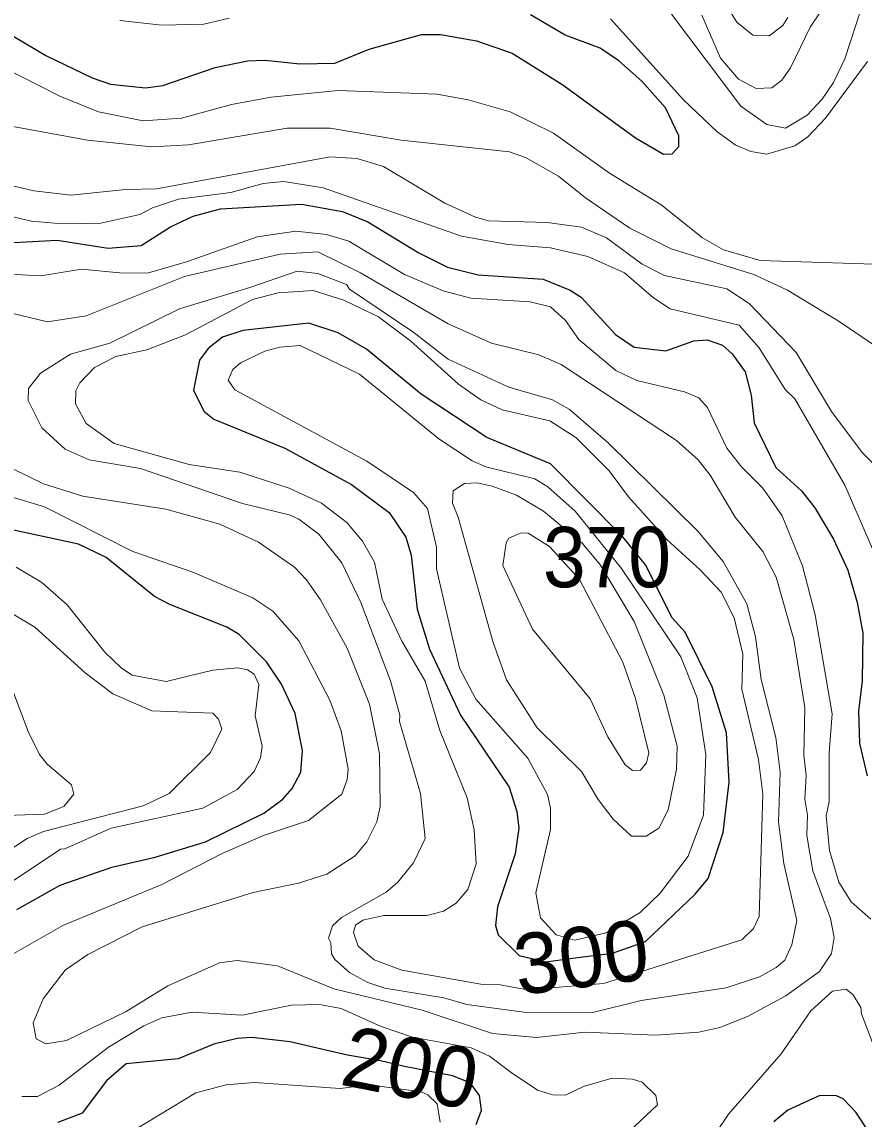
# Model space of a CAD drawing. Extents: x 673.6 to 698.9, y 7012 to 7040.1.
# Drawn here: x 692.02 to 693.135, y 7036.175 to 7037.628 of the extents above; entities that cross this region are included whole.
import ezdxf
from ezdxf.enums import TextEntityAlignment as Align

# ---------------------------------------------------------------- set-up
doc = ezdxf.new("R2010")
doc.units = 0
doc.header["$LTSCALE"] = 0.032
doc.layers.add('1', color=7, linetype='Continuous', lineweight=25)
doc.layers.add('2', color=7, linetype='Continuous', lineweight=13)
doc.layers.add('21', color=7, linetype='Continuous')
doc.layers.add('61', color=7, linetype='Continuous')

msp = doc.modelspace()

# ---------------------------------------------------------------- linework, layer by layer
at = {"layer": '1'}
for points in [[(691.9502, 7037.6441), (692.0517, 7037.5841), (692.1129, 7037.5544), (692.1374, 7037.5461), (692.1834, 7037.541), (692.2065, 7037.5441), (692.276, 7037.5681), (692.3187, 7037.577), (692.3421, 7037.5779), (692.3881, 7037.5729), (692.4342, 7037.5739), (692.4799, 7037.5925), (692.5492, 7037.6116), (692.5743, 7037.6116), (692.6219, 7037.6032), (692.6692, 7037.5869), (692.7363, 7037.5453), (692.8324, 7037.4748), (692.8698, 7037.4533), (692.8809, 7037.4536), (692.89, 7037.4633), (692.89, 7037.4773), (692.8724, 7037.5145), (692.8408, 7037.55), (692.8105, 7037.5768), (692.7856, 7037.5936), (692.7396, 7037.6109), (692.6934, 7037.6377)], [(692.0093, 7037.3364), (692.0668, 7037.3395), (692.1342, 7037.3289), (692.178, 7037.3324), (692.2168, 7037.357), (692.2468, 7037.3713), (692.2827, 7037.3806), (692.3902, 7037.3872), (692.4444, 7037.3772), (692.4782, 7037.3636), (692.5456, 7037.3225), (692.5834, 7037.3036), (692.624, 7037.2935), (692.7103, 7037.2878), (692.7461, 7037.2732), (692.7604, 7037.2639), (692.8059, 7037.2145), (692.8306, 7037.1974), (692.8726, 7037.1926), (692.9099, 7037.2058), (692.9275, 7037.2072), (692.9476, 7037.2001), (692.9607, 7037.1885), (692.978, 7037.1648), (692.9856, 7037.1341), (692.9899, 7037.0972), (693.0183, 7037.0382)], [(693.0183, 7037.0382), (693.0524, 7037.0073), (693.07, 7036.9849), (693.095, 7036.9432), (693.1138, 7036.9021), (693.1262, 7036.8594), (693.1335, 7036.8186), (693.1326, 7036.7557), (693.1278, 7036.7154), (693.1293, 7036.6723), (693.1393, 7036.6297)], [(692.0133, 7036.4526), (692.0706, 7036.4848), (692.1392, 7036.5086), (692.1966, 7036.5218), (692.2629, 7036.5423), (692.3401, 7036.5804), (692.3656, 7036.5989), (692.3779, 7036.613), (692.3892, 7036.6345), (692.3914, 7036.6632), (692.382, 7036.712), (692.3636, 7036.7509), (692.3439, 7036.7807), (692.3076, 7036.8169), (692.2911, 7036.8268), (692.2156, 7036.8565), (692.1957, 7036.8671), (692.1314, 7036.9189), (692.0948, 7036.9366), (692.0049, 7036.9559)], [(692.6215, 7036.1678), (692.6286, 7036.1867), (692.626, 7036.2061), (692.6134, 7036.2228), (692.5904, 7036.2323), (692.5268, 7036.2445), (692.495, 7036.2522), (692.451, 7036.2595), (692.4109, 7036.2689), (692.3751, 7036.2772), (692.3244, 7036.2828), (692.3052, 7036.2818), (692.274, 7036.274), (692.2268, 7036.2548), (692.1582, 7036.2482), (692.132, 7036.2255), (692.0999, 7036.1828), (692.0674, 7036.1702)], [(693.1588, 7036.1319), (693.1244, 7036.1842), (693.1077, 7036.2019), (693.0986, 7036.2055), (693.0765, 7036.2062), (693.0344, 7036.1868), (693.0156, 7036.1714)]]:
    msp.add_lwpolyline(points, dxfattribs=at)
msp.add_lwpolyline([(692.6787, 7036.3918), (692.714, 7036.3831), (692.7558, 7036.389), (692.802, 7036.3946), (692.8456, 7036.41), (692.9118, 7036.4728), (692.9288, 7036.4935), (692.9487, 7036.5544), (692.9568, 7036.6214), (692.9529, 7036.6866), (692.934, 7036.7476), (692.8983, 7036.82), (692.8813, 7036.8389), (692.8459, 7036.9091), (692.8157, 7036.9464), (692.7201, 7037.0429), (692.6355, 7037.0779), (692.5487, 7037.1351), (692.4764, 7037.1947), (692.4387, 7037.2165), (692.3998, 7037.2293), (692.3125, 7037.2196), (692.2857, 7037.211), (692.2666, 7037.1957), (692.2552, 7037.1803), (692.247, 7037.1404), (692.261, 7037.1126), (692.2743, 7037.102), (692.3681, 7037.0636), (692.4563, 7037.0154), (692.5062, 7036.9783), (692.5283, 7036.9459), (692.5353, 7036.9218), (692.5436, 7036.8506), (692.5598, 7036.7976), (692.601, 7036.7101), (692.6651, 7036.6148), (692.6756, 7036.5825), (692.6782, 7036.5605), (692.6734, 7036.5264), (692.6497, 7036.4563), (692.647, 7036.4312), (692.6507, 7036.4189)], close=True, dxfattribs=at)
at = {"layer": '2'}
for points in [[(693.0342, 7037.6345), (693.0278, 7037.6236), (693.0097, 7037.6101), (692.9878, 7037.6109), (692.9666, 7037.6279), (692.9435, 7037.6652)], [(693.1311, 7037.6443), (693.1096, 7037.5795), (693.0948, 7037.5483), (693.0797, 7037.526), (693.0598, 7037.505), (693.0312, 7037.4878), (693.0064, 7037.4927), (692.9719, 7037.5168), (692.8801, 7037.6389)], [(693.1488, 7037.3076), (692.9976, 7037.3125), (692.9491, 7037.3266), (692.9212, 7037.3423), (692.8667, 7037.3862), (692.7981, 7037.4279), (692.7239, 7037.4811), (692.6667, 7037.5095), (692.611, 7037.5254), (692.5693, 7037.5326), (692.4388, 7037.5376), (692.35, 7037.5286), (692.2973, 7037.519), (692.2312, 7037.5008), (692.1803, 7037.4974), (692.1212, 7037.5091), (692.07, 7037.5299), (691.9908, 7037.5703), (691.9257, 7037.5938), (691.884, 7037.605), (691.8019, 7037.6208), (691.7433, 7037.6383)], [(692.1498, 7037.6305), (692.205, 7037.624), (692.2607, 7037.6256), (692.2942, 7037.6336)], [(692.7993, 7037.6327), (692.896, 7037.5252), (692.9403, 7037.4833), (692.9647, 7037.4655), (692.9853, 7037.4566), (693.0067, 7037.4531), (693.0436, 7037.4644), (693.0609, 7037.4764), (693.0842, 7037.501), (693.1398, 7037.576)], [(692.9206, 7037.6375), (692.9453, 7037.5805), (692.9691, 7037.5525), (692.9925, 7037.5402), (693.0133, 7037.541), (693.0262, 7037.5513), (693.0379, 7037.5675), (693.0641, 7037.6213), (693.0785, 7037.6431)], [(691.9835, 7037.4941), (692.1067, 7037.4716), (692.1916, 7037.4629), (692.2406, 7037.4654), (692.3714, 7037.4875), (692.4283, 7037.4875)], [(692.4283, 7037.4875), (692.5222, 7037.4719), (692.6656, 7037.4563), (692.687, 7037.449), (692.7305, 7037.4242), (692.7664, 7037.3952)], [(693.1515, 7037.0396), (693.1326, 7037.0578), (693.0921, 7037.1122), (693.0453, 7037.1903), (692.983, 7037.2556), (692.9534, 7037.2748), (692.8709, 7037.2923), (692.8416, 7037.3074), (692.7943, 7037.3424), (692.7612, 7037.3564), (692.7156, 7037.3625), (692.638, 7037.3651), (692.6208, 7037.3696), (692.5801, 7037.3882), (692.4988, 7037.4371), (692.4634, 7037.4473), (692.428, 7037.4495), (692.1982, 7037.4071), (692.157, 7037.4065), (692.085, 7037.3988), (692.0359, 7037.4045), (691.9773, 7037.4185)], [(692.0059, 7037.3705), (692.0324, 7037.3643), (692.0731, 7037.361), (692.1246, 7037.3618), (692.176, 7037.3733), (692.1927, 7037.3823), (692.2271, 7037.3938), (692.2966, 7037.4026), (692.3395, 7037.4144), (692.367, 7037.4168), (692.4188, 7037.4088), (692.6021, 7037.3445), (692.6637, 7037.3337), (692.72, 7037.329), (692.7694, 7037.3178), (692.8178, 7037.2959), (692.8562, 7037.2629)], [(692.7664, 7037.3952), (692.825, 7037.3554), (692.88, 7037.3279), (692.9891, 7037.2938), (693.0337, 7037.2732), (693.1008, 7037.2324), (693.2102, 7037.1586)], [(692.973, 7037.0391), (692.9536, 7037.0639), (692.9281, 7037.1174), (692.9166, 7037.1305), (692.8973, 7037.1383), (692.8343, 7037.1536), (692.8066, 7037.1667), (692.7575, 7037.2078), (692.7398, 7037.2327), (692.72, 7037.2508), (692.693, 7037.2575), (692.6146, 7037.2624), (692.5779, 7037.272), (692.5266, 7037.2938), (692.453, 7037.3379), (692.4231, 7037.347), (692.3829, 7037.351), (692.3314, 7037.3439), (692.2379, 7037.3106), (692.1876, 7037.2961), (692.154, 7037.2956), (692.0987, 7037.301), (692.045, 7037.292), (691.9964, 7037.2946)], [(692.0071, 7037.037), (692.0484, 7037.0165), (692.1008, 7037.0001), (692.2103, 7036.983), (692.2822, 7036.9632), (692.3334, 7036.9393), (692.381, 7036.9063), (692.397, 7036.8895), (692.4152, 7036.8629), (692.4506, 7036.7989), (692.4802, 7036.7246), (692.4933, 7036.6589), (692.4942, 7036.589), (692.49, 7036.5688), (692.4767, 7036.5422), (692.4611, 7036.5235), (692.4236, 7036.4995), (692.3864, 7036.4873), (692.326, 7036.4752), (692.1791, 7036.4297), (692.1074, 7036.3931), (692.0773, 7036.3722), (692.0481, 7036.334), (692.0349, 7036.3025), (692.039, 7036.2812), (692.0516, 7036.2747), (692.0791, 7036.2792), (692.1581, 7036.3174), (692.2133, 7036.3515), (692.2815, 7036.3818), (692.3052, 7036.3848), (692.3586, 7036.3781), (692.4332, 7036.3475), (692.5502, 7036.3191), (692.6433, 7036.2885), (692.7015, 7036.283), (692.7654, 7036.2902), (692.8595, 7036.2861), (692.9163, 7036.29), (692.9443, 7036.2962), (692.9811, 7036.3106), (693.0315, 7036.3382), (693.0764, 7036.3705), (693.0923, 7036.3942), (693.0957, 7036.4154), (693.0907, 7036.4406), (693.0673, 7036.5036), (693.0596, 7036.5508), (693.0603, 7036.5774), (693.057, 7036.5989), (693.0587, 7036.6303), (693.0555, 7036.6572), (693.057, 7036.72), (693.0422, 7036.8104), (693.019, 7036.8928), (693.0014, 7036.9267), (692.9647, 7036.9725), (692.9315, 7037.0279), (692.9155, 7037.0481), (692.8867, 7037.0737), (692.734, 7037.1746), (692.7045, 7037.1873), (692.6419, 7037.2029), (692.5844, 7037.2283), (692.4684, 7037.2962), (692.412, 7037.3239), (692.3618, 7037.3207), (692.2354, 7037.2911), (692.1049, 7037.2391), (692.0538, 7037.2312), (692.0059, 7037.2425)], [(692.8562, 7037.2629), (692.8784, 7037.2485), (692.9698, 7037.2269), (692.9962, 7037.1966), (693.0307, 7037.1416)], [(693.0307, 7037.1416), (693.0437, 7037.129), (693.1098, 7037.0147), (693.1495, 7036.9232)], [(693.0932, 7036.7117), (693.0703, 7036.8429), (693.0536, 7036.9077), (693.0268, 7036.9743), (693.0011, 7037.0107), (692.973, 7037.0391)], [(691.9851, 7037.0053), (692.05, 7036.9861), (692.1667, 7036.9268), (692.2461, 7036.8994), (692.3257, 7036.8654), (692.3523, 7036.8479), (692.3867, 7036.8084), (692.4276, 7036.7298), (692.4428, 7036.6891), (692.4521, 7036.6386), (692.4506, 7036.6246), (692.4435, 7036.6052), (692.3993, 7036.5703), (692.3398, 7036.5507), (692.286, 7036.5274), (692.2054, 7036.4855), (692.0742, 7036.4315), (692.0092, 7036.3942)], [(691.9562, 7036.4563), (692.0709, 7036.5325), (692.0769, 7036.5328), (692.1383, 7036.5605), (692.2596, 7036.5868), (692.3052, 7036.6114), (692.3277, 7036.6355), (692.3358, 7036.6537), (692.338, 7036.669), (692.329, 7036.709), (692.3339, 7036.7508), (692.3277, 7036.7644), (692.3185, 7036.77), (692.306, 7036.7725), (692.2726, 7036.7696), (692.2109, 7036.7545), (692.166, 7036.7629), (692.152, 7036.7721), (692.1299, 7036.7934), (692.0799, 7036.8564), (692.0461, 7036.8858), (692.0125, 7036.9062)], [(691.9826, 7036.8587), (692.037, 7036.8268), (692.1038, 7036.7659), (692.1405, 7036.7382), (692.1921, 7036.7156), (692.2727, 7036.7125), (692.2803, 7036.7048), (692.2845, 7036.6915), (692.2696, 7036.6606), (692.2148, 7036.6064), (692.1806, 7036.5897), (692.0483, 7036.5557), (692.027, 7036.5468), (691.9787, 7036.5151)], [(691.9724, 7036.5761), (692.05, 7036.5787), (692.0753, 7036.5889), (692.0887, 7036.6052), (692.0854, 7036.6175), (692.0532, 7036.645), (692.0432, 7036.6577), (692.0284, 7036.6884), (691.9952, 7036.7762)], [(693.1442, 7036.4399), (693.1181, 7036.4625), (693.102, 7036.4887), (693.0897, 7036.5307), (693.085, 7036.5768), (693.0892, 7036.5955), (693.0892, 7036.66), (693.0932, 7036.7117)], [(692.9197, 7036.1274), (692.9557, 7036.1816), (693.0253, 7036.2615), (693.0647, 7036.3183), (693.0935, 7036.3444), (693.1114, 7036.347), (693.1209, 7036.3396), (693.1309, 7036.3229), (693.1318, 7036.3142), (693.1674, 7036.2217)], [(692.0198, 7036.2046), (692.0405, 7036.2048), (692.0694, 7036.2199), (692.1348, 7036.2702), (692.1814, 7036.2983), (692.2054, 7036.309), (692.2452, 7036.3165), (692.3117, 7036.3125), (692.377, 7036.3256), (692.414, 7036.3265), (692.4428, 7036.3213), (692.4956, 7036.2975)], [(692.4956, 7036.2975), (692.5374, 7036.2834), (692.6151, 7036.2692), (692.6394, 7036.2582), (692.6679, 7036.2364), (692.7029, 7036.2134), (692.7229, 7036.2071), (692.7398, 7036.2064), (692.7637, 7036.2182), (692.8015, 7036.2292), (692.8286, 7036.2277), (692.8415, 7036.2237), (692.8597, 7036.2062), (692.8615, 7036.1936), (692.8083, 7036.1433)], [(692.5738, 7036.1706), (692.5697, 7036.195), (692.5574, 7036.2072), (692.5489, 7036.2112), (692.4801, 7036.2203), (692.4413, 7036.2156), (692.328, 7036.2235), (692.2906, 7036.2202), (692.2501, 7036.2096), (692.1542, 7036.1515)]]:
    msp.add_lwpolyline(points, dxfattribs=at)
for points in [[(692.609, 7036.3269), (692.6915, 7036.3157), (692.7759, 7036.316), (692.8401, 7036.3321), (692.9527, 7036.3487), (692.9966, 7036.3635), (693.0189, 7036.3755), (693.0305, 7036.3854), (693.0394, 7036.4056), (693.0462, 7036.4381), (693.0291, 7036.5133), (693.0218, 7036.5685), (693.0242, 7036.6345), (693.0184, 7036.6805), (692.9989, 7036.7571), (692.9913, 7036.8136), (692.9799, 7036.8577), (692.9488, 7036.9136), (692.9152, 7036.9539), (692.7965, 7037.0708), (692.7446, 7037.1156), (692.7227, 7037.1278), (692.6647, 7037.1445), (692.5844, 7037.1816), (692.5377, 7037.218), (692.4539, 7037.2742), (692.4499, 7037.2807), (692.412, 7037.295), (692.3844, 7037.2984), (692.3216, 7037.2766), (692.2284, 7037.2482), (692.1364, 7037.203), (692.0843, 7037.1883), (692.0447, 7037.1629), (692.0286, 7037.1426), (692.028, 7037.1271), (692.0464, 7037.0907), (692.0772, 7037.0624), (692.1091, 7037.0482), (692.1769, 7037.0369), (692.3119, 7036.9905), (692.3738, 7036.9754), (692.3865, 7036.9698), (692.4131, 7036.9498), (692.4434, 7036.912), (692.4689, 7036.8594), (692.5079, 7036.7553), (692.5203, 7036.7101), (692.5198, 7036.7018), (692.5476, 7036.6063), (692.5542, 7036.5466), (692.5385, 7036.5145), (692.5174, 7036.4885), (692.5023, 7036.4756), (692.4431, 7036.4419), (692.4312, 7036.431), (692.4259, 7036.4144), (692.4292, 7036.4082), (692.43, 7036.3937), (692.4344, 7036.3861), (692.4538, 7036.3692), (692.478, 7036.3557), (692.5007, 7036.3484), (692.5785, 7036.3355)], [(692.4461, 7037.2599), (692.492, 7037.2376), (692.5346, 7037.2061), (692.598, 7037.1486), (692.6279, 7037.1277), (692.656, 7037.1145), (692.7191, 7037.1001), (692.7536, 7037.0778), (692.7976, 7037.0336), (692.8233, 7036.9994), (692.8744, 7036.9421), (692.918, 7036.9027), (692.946, 7036.8728), (692.9631, 7036.8389), (692.9748, 7036.7909), (692.9733, 7036.7446), (692.9953, 7036.6512), (693.0012, 7036.6053), (692.9962, 7036.4434), (692.9889, 7036.4276), (692.9734, 7036.4125), (692.7902, 7036.3547), (692.689, 7036.346), (692.6511, 7036.3533), (692.6278, 7036.3535), (692.523, 7036.3723), (692.4863, 7036.3857), (692.4652, 7036.404), (692.459, 7036.4223), (692.4615, 7036.4317), (692.4713, 7036.4385), (692.4992, 7036.4446), (692.5562, 7036.4447), (692.5781, 7036.4502), (692.595, 7036.4609), (692.6107, 7036.479), (692.6215, 7036.513), (692.6191, 7036.5582), (692.6097, 7036.6007), (692.5734, 7036.6898), (692.5538, 7036.7552), (692.5228, 7036.8091), (692.497, 7036.8639), (692.4869, 7036.9125), (692.4709, 7036.9405), (692.4504, 7036.9651), (692.4165, 7036.9909), (692.3737, 7037.0108), (692.3084, 7037.032), (692.2416, 7037.0422), (692.142, 7037.0699), (692.1049, 7037.0962), (692.0907, 7037.1225), (692.0915, 7037.1399), (692.0965, 7037.1504), (692.116, 7037.1706), (692.1442, 7037.1851), (692.1855, 7037.1939), (692.2366, 7037.2137), (692.3254, 7037.2606), (692.3595, 7037.2696), (692.4058, 7037.2727)], [(692.7067, 7036.4415), (692.7274, 7036.4191), (692.7524, 7036.4121), (692.7937, 7036.4217), (692.8389, 7036.4485), (692.8653, 7036.474), (692.9021, 7036.5234), (692.9224, 7036.5774), (692.9256, 7036.6575), (692.9141, 7036.7328), (692.8927, 7036.7874), (692.814, 7036.9045), (692.7525, 7036.9802), (692.7166, 7037.0124), (692.6993, 7037.0233), (692.6344, 7037.0389), (692.6164, 7037.0468), (692.572, 7037.0762), (692.4668, 7037.1617), (692.3885, 7037.1999), (692.3614, 7037.1976), (692.3415, 7037.1922), (692.3094, 7037.1768), (692.2993, 7037.1678), (692.2929, 7037.1539), (692.3017, 7037.1409), (692.4766, 7037.0464), (692.5384, 7037.005), (692.5572, 7036.9839), (692.5688, 7036.9324), (692.569, 7036.904), (692.5993, 7036.7721), (692.6211, 7036.7312), (692.6901, 7036.6531), (692.716, 7036.6049), (692.7201, 7036.5868), (692.7201, 7036.5586), (692.7005, 7036.4748)], [(692.786, 7036.9087), (692.8308, 7036.834), (692.87, 7036.7365), (692.8878, 7036.6691), (692.887, 7036.6385), (692.876, 7036.5846), (692.8633, 7036.5601), (692.8465, 7036.5497), (692.8274, 7036.5498), (692.8028, 7036.5723), (692.7833, 7036.5982), (692.761, 7036.6356), (692.7025, 7036.6932), (692.6616, 7036.7568), (692.6435, 7036.8078), (692.5979, 7036.9725), (692.5902, 7036.9907), (692.5911, 7037.0072), (692.6061, 7037.017), (692.6229, 7037.018), (692.6429, 7037.0133), (692.6748, 7037.0015), (692.7106, 7036.9802), (692.7623, 7036.9375)], [(692.7584, 7036.8896), (692.7187, 7036.9334), (692.6905, 7036.9513), (692.6811, 7036.9514), (692.6648, 7036.9447), (692.6611, 7036.9381), (692.6569, 7036.9081), (692.696, 7036.824), (692.7725, 7036.7318), (692.7961, 7036.6815), (692.819, 7036.6442), (692.8284, 7036.6365), (692.8392, 7036.6371), (692.847, 7036.6468), (692.85, 7036.66), (692.8325, 7036.7323), (692.8157, 7036.7801)]]:
    msp.add_lwpolyline(points, close=True, dxfattribs=at)

# ---------------------------------------------------------------- texts
at = {"layer": '21', "width": 0.95}
msp.add_text('370', height=0.08, dxfattribs=at).set_placement((692.71, 7036.8794))
at = {"layer": '61'}
for s, rotation, p in [('300', 7.066, (692.7656, 7036.3499)), ('200', 348.919, (692.5268, 7036.2037))]:
    msp.add_text(s, height=0.08, rotation=rotation, dxfattribs=at).set_placement(p, align=Align.CENTER)

doc.saveas('drawing.dxf')
